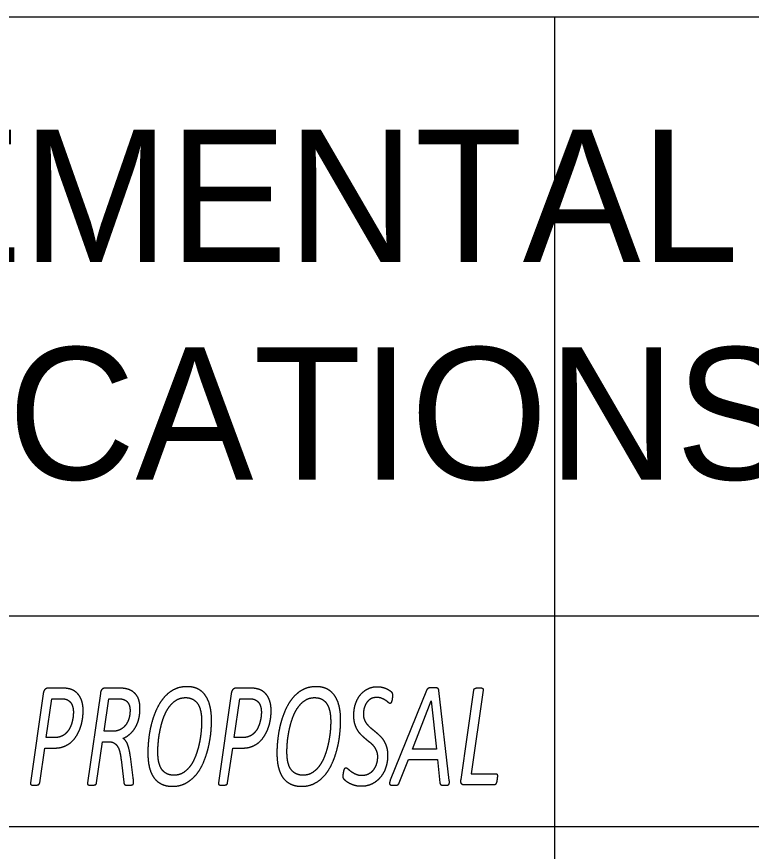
# Model space of a CAD drawing. Extents: x -14196 to 143, y -6096 to 28.
# Drawn here: x 92.127 to 93.072, y -4.611 to -3.537 of the extents above; entities that cross this region are included whole.
import ezdxf

# ---------------------------------------------------------------- set-up
doc = ezdxf.new("R2010")
doc.units = 0
doc.layers.add('RS_Raster1', color=7, linetype='Continuous')
doc.layers.add('SH_Text', color=7, linetype='Continuous')

msp = doc.modelspace()

# ---------------------------------------------------------------- linework, layer by layer
at = {"layer": 'RS_Raster1'}
for p, q in [((81.0945, -3.5371), (94.5445, -3.5371)), ((92.8195, -8.3289), (92.8195, -3.5371)), ((81.0945, -4.3079), (94.5445, -4.3079)), ((81.0945, -4.5789), (94.5445, -4.5789))]:
    msp.add_line(p, q, dxfattribs=at)
at = {"layer": 'SH_Text'}
for p, q in [((92.1853, -4.4009), (92.1676, -4.4009)), ((92.2601, -4.4009), (92.2406, -4.4009)), ((92.427, -4.4009), (92.4094, -4.4009)), ((92.1613, -4.408), (92.1448, -4.5229)), ((92.2348, -4.4076), (92.2181, -4.5229)), ((92.4031, -4.408), (92.3866, -4.5229)), ((92.6543, -4.4038), (92.6077, -4.5194)), ((92.6106, -4.4102), (92.6106, -4.4102)), ((92.6836, -4.5195), (92.6702, -4.4039)), ((92.6987, -4.5186), (92.7153, -4.4033)), ((92.2001, -4.4318), (92.2001, -4.4318)), ((92.2127, -4.4301), (92.2127, -4.4301)), ((92.273, -4.4295), (92.273, -4.4295)), ((92.2858, -4.4269), (92.2858, -4.4269)), ((92.4419, -4.4318), (92.4419, -4.4318)), ((92.4545, -4.4301), (92.4545, -4.4301)), ((92.3651, -4.4437), (92.3651, -4.4437)), ((92.3778, -4.4426), (92.3778, -4.4426)), ((92.5311, -4.4437), (92.5311, -4.4437)), ((92.5439, -4.4426), (92.5439, -4.4426)), ((92.2614, -4.4926), (92.2649, -4.5218)), ((92.2771, -4.5164), (92.2734, -4.4888)), ((92.7455, -4.5143), (92.7455, -4.5143)), ((92.7419, -4.5253), (92.7022, -4.5253))]:
    msp.add_line(p, q, dxfattribs=at)
for points in [[(92.7272, -4.4033), (92.7117, -4.511), (92.7439, -4.511)], [(92.1764, -4.4644), (92.1651, -4.4644), (92.1723, -4.4145), (92.1835, -4.4145)], [(92.2502, -4.4564), (92.2396, -4.4564), (92.2457, -4.4145), (92.2581, -4.4145)], [(92.4182, -4.4644), (92.4069, -4.4644), (92.414, -4.4145), (92.4253, -4.4145)], [(92.23, -4.5229), (92.2377, -4.4698), (92.2457, -4.4698)], [(92.1568, -4.5229), (92.1632, -4.478), (92.1755, -4.478)], [(92.3985, -4.5229), (92.405, -4.478), (92.4173, -4.478)], [(92.6193, -4.5226), (92.631, -4.4927), (92.6684, -4.4927), (92.6716, -4.5229)]]:
    msp.add_lwpolyline(points, dxfattribs=at)
msp.add_lwpolyline([(92.6603, -4.4174), (92.667, -4.4795), (92.6361, -4.4795), (92.6602, -4.4174)], close=True, dxfattribs=at)
for points in [[(92.1676, -4.4009), (92.1653, -4.4009), (92.1636, -4.4025)], [(92.1914, -4.4012), (92.1887, -4.4009), (92.1853, -4.4009)], [(92.1966, -4.4023), (92.1941, -4.4016), (92.1914, -4.4012)], [(92.2406, -4.4009), (92.2386, -4.4009), (92.237, -4.4024)], [(92.2712, -4.4026), (92.2664, -4.4009), (92.2601, -4.4009)], [(92.3462, -4.399), (92.3365, -4.399), (92.3291, -4.403)], [(92.36, -4.4018), (92.3541, -4.399), (92.3462, -4.399)], [(92.3698, -4.4102), (92.3659, -4.4047), (92.36, -4.4018)], [(92.4094, -4.4009), (92.4071, -4.4009), (92.4054, -4.4025)], [(92.4332, -4.4012), (92.4305, -4.4009), (92.427, -4.4009)], [(92.4383, -4.4023), (92.4358, -4.4016), (92.4332, -4.4012)], [(92.5123, -4.399), (92.5026, -4.399), (92.4951, -4.403)], [(92.526, -4.4018), (92.5201, -4.399), (92.5123, -4.399)], [(92.5359, -4.4102), (92.5319, -4.4047), (92.526, -4.4018)], [(92.569, -4.4098), (92.573, -4.4048), (92.5786, -4.4019)], [(92.5786, -4.4019), (92.5842, -4.399), (92.5912, -4.399)], [(92.5912, -4.399), (92.5945, -4.399), (92.5975, -4.3998)], [(92.5975, -4.3998), (92.6005, -4.4005), (92.6029, -4.4016)], [(92.6029, -4.4016), (92.6053, -4.4027), (92.607, -4.404)], [(92.6554, -4.402), (92.6548, -4.4027), (92.6543, -4.4038)], [(92.6568, -4.401), (92.6559, -4.4014), (92.6554, -4.402)], [(92.6591, -4.4004), (92.6577, -4.4006), (92.6568, -4.401)], [(92.6625, -4.4003), (92.6605, -4.4003), (92.6591, -4.4004)], [(92.6662, -4.4004), (92.6648, -4.4003), (92.6625, -4.4003)], [(92.6685, -4.401), (92.6676, -4.4006), (92.6662, -4.4004)], [(92.6697, -4.4021), (92.6694, -4.4014), (92.6685, -4.401)], [(92.6702, -4.4039), (92.67, -4.4028), (92.6697, -4.4021)], [(92.7153, -4.4033), (92.7153, -4.4026), (92.7158, -4.402)], [(92.7158, -4.402), (92.7162, -4.4015), (92.7169, -4.4011)], [(92.7169, -4.4011), (92.7177, -4.4008), (92.7189, -4.4005)], [(92.7189, -4.4005), (92.72, -4.4003), (92.7217, -4.4003)], [(92.7217, -4.4003), (92.7234, -4.4003), (92.7245, -4.4005)], [(92.7245, -4.4005), (92.7257, -4.4008), (92.7263, -4.4011)], [(92.7263, -4.4011), (92.7269, -4.4015), (92.7271, -4.402)], [(92.7271, -4.402), (92.7273, -4.4026), (92.7272, -4.4033)], [(92.1636, -4.4025), (92.1619, -4.4042), (92.1613, -4.408)], [(92.2033, -4.4059), (92.2003, -4.4035), (92.1966, -4.4023)], [(92.2084, -4.4118), (92.2063, -4.4083), (92.2033, -4.4059)], [(92.2116, -4.4199), (92.2105, -4.4153), (92.2084, -4.4118)], [(92.237, -4.4024), (92.2353, -4.4039), (92.2348, -4.4076)], [(92.2793, -4.4077), (92.276, -4.4043), (92.2712, -4.4026)], [(92.2842, -4.4158), (92.2826, -4.411), (92.2793, -4.4077)], [(92.3291, -4.403), (92.3216, -4.407), (92.316, -4.4138)], [(92.3758, -4.4239), (92.3738, -4.4158), (92.3698, -4.4102)], [(92.4054, -4.4025), (92.4037, -4.4042), (92.4031, -4.408)], [(92.4451, -4.4059), (92.4421, -4.4035), (92.4383, -4.4023)], [(92.4502, -4.4118), (92.4481, -4.4083), (92.4451, -4.4059)], [(92.4534, -4.4199), (92.4523, -4.4153), (92.4502, -4.4118)], [(92.4951, -4.403), (92.4876, -4.407), (92.482, -4.4138)], [(92.5419, -4.4239), (92.5399, -4.4158), (92.5359, -4.4102)], [(92.5629, -4.4214), (92.5651, -4.4148), (92.569, -4.4098)], [(92.607, -4.404), (92.6088, -4.4053), (92.6094, -4.4061)], [(92.6094, -4.4061), (92.61, -4.407), (92.6103, -4.4079)], [(92.6103, -4.4079), (92.6106, -4.4088), (92.6106, -4.4102)], [(92.6105, -4.412), (92.6104, -4.413), (92.6103, -4.4141)], [(92.6106, -4.4102), (92.6106, -4.411), (92.6105, -4.412)], [(92.1835, -4.4145), (92.1858, -4.4145), (92.1878, -4.4147)], [(92.1878, -4.4147), (92.1898, -4.4149), (92.1915, -4.4156)], [(92.1915, -4.4156), (92.1959, -4.4173), (92.198, -4.4216)], [(92.198, -4.4216), (92.2001, -4.4258), (92.2001, -4.4318)], [(92.2127, -4.4301), (92.2127, -4.4245), (92.2116, -4.4199)], [(92.2581, -4.4145), (92.262, -4.4145), (92.2649, -4.4156)], [(92.2649, -4.4156), (92.2678, -4.4166), (92.2695, -4.4186)], [(92.2695, -4.4186), (92.2713, -4.4207), (92.2721, -4.4234)], [(92.2721, -4.4234), (92.273, -4.4262), (92.273, -4.4295)], [(92.2858, -4.4269), (92.2858, -4.4207), (92.2842, -4.4158)], [(92.316, -4.4138), (92.3104, -4.4206), (92.3066, -4.4293)], [(92.3223, -4.4265), (92.3263, -4.4205), (92.3317, -4.4168)], [(92.3317, -4.4168), (92.3372, -4.4131), (92.3444, -4.4131)], [(92.3444, -4.4131), (92.35, -4.4131), (92.354, -4.4154)], [(92.354, -4.4154), (92.358, -4.4176), (92.3605, -4.4217)], [(92.3605, -4.4217), (92.3629, -4.4257), (92.364, -4.4313)], [(92.4253, -4.4145), (92.4276, -4.4145), (92.4296, -4.4147)], [(92.4296, -4.4147), (92.4316, -4.4149), (92.4332, -4.4156)], [(92.4332, -4.4156), (92.4377, -4.4173), (92.4398, -4.4216)], [(92.4398, -4.4216), (92.4419, -4.4258), (92.4419, -4.4318)], [(92.4545, -4.4301), (92.4545, -4.4245), (92.4534, -4.4199)], [(92.482, -4.4138), (92.4765, -4.4206), (92.4726, -4.4293)], [(92.4884, -4.4265), (92.4924, -4.4205), (92.4978, -4.4168)], [(92.4978, -4.4168), (92.5032, -4.4131), (92.5104, -4.4131)], [(92.5104, -4.4131), (92.5161, -4.4131), (92.5201, -4.4154)], [(92.5201, -4.4154), (92.5241, -4.4176), (92.5265, -4.4217)], [(92.5265, -4.4217), (92.5289, -4.4257), (92.53, -4.4313)], [(92.5608, -4.4357), (92.5608, -4.4281), (92.5629, -4.4214)], [(92.5774, -4.4195), (92.5753, -4.4225), (92.5742, -4.4263)], [(92.5828, -4.4146), (92.5796, -4.4164), (92.5774, -4.4195)], [(92.5902, -4.4129), (92.586, -4.4129), (92.5828, -4.4146)], [(92.5969, -4.4141), (92.594, -4.4129), (92.5902, -4.4129)], [(92.6019, -4.4167), (92.5998, -4.4153), (92.5969, -4.4141)], [(92.6054, -4.4194), (92.604, -4.4181), (92.6019, -4.4167)], [(92.6075, -4.4206), (92.6067, -4.4206), (92.6054, -4.4194)], [(92.6085, -4.42), (92.6081, -4.4206), (92.6075, -4.4206)], [(92.6093, -4.4185), (92.6089, -4.4194), (92.6085, -4.42)], [(92.6099, -4.4164), (92.6096, -4.4176), (92.6093, -4.4185)], [(92.6103, -4.4141), (92.6101, -4.4152), (92.6099, -4.4164)], [(92.2001, -4.4318), (92.2001, -4.435), (92.1996, -4.4387)], [(92.2118, -4.4408), (92.2127, -4.4352), (92.2127, -4.4301)], [(92.273, -4.4295), (92.273, -4.4346), (92.2717, -4.4394)], [(92.2845, -4.4395), (92.2858, -4.4336), (92.2858, -4.4269)], [(92.3066, -4.4293), (92.3027, -4.4381), (92.3003, -4.4476)], [(92.3157, -4.44), (92.3183, -4.4325), (92.3223, -4.4265)], [(92.364, -4.4313), (92.3651, -4.437), (92.3651, -4.4437)], [(92.3778, -4.4426), (92.3778, -4.432), (92.3758, -4.4239)], [(92.4419, -4.4318), (92.4419, -4.435), (92.4414, -4.4387)], [(92.4536, -4.4408), (92.4545, -4.4352), (92.4545, -4.4301)], [(92.4726, -4.4293), (92.4688, -4.4381), (92.4664, -4.4476)], [(92.4818, -4.44), (92.4844, -4.4325), (92.4884, -4.4265)], [(92.53, -4.4313), (92.5311, -4.437), (92.5311, -4.4437)], [(92.5439, -4.4426), (92.5439, -4.432), (92.5419, -4.4239)], [(92.5742, -4.4263), (92.5731, -4.4302), (92.5731, -4.4343)], [(92.1996, -4.4387), (92.1991, -4.4424), (92.198, -4.446)], [(92.2091, -4.4517), (92.211, -4.4464), (92.2118, -4.4408)], [(92.2717, -4.4394), (92.2704, -4.4442), (92.2677, -4.448)], [(92.2804, -4.4505), (92.2831, -4.4455), (92.2845, -4.4395)], [(92.3116, -4.4553), (92.3131, -4.4476), (92.3157, -4.44)], [(92.3651, -4.4437), (92.3651, -4.4492), (92.3644, -4.4564)], [(92.3769, -4.4591), (92.3778, -4.45), (92.3778, -4.4426)], [(92.4414, -4.4387), (92.4408, -4.4424), (92.4397, -4.446)], [(92.4509, -4.4517), (92.4528, -4.4464), (92.4536, -4.4408)], [(92.4776, -4.4553), (92.4792, -4.4476), (92.4818, -4.44)], [(92.5311, -4.4437), (92.5311, -4.4492), (92.5305, -4.4564)], [(92.5429, -4.4591), (92.5439, -4.45), (92.5439, -4.4426)], [(92.5621, -4.4466), (92.5608, -4.4419), (92.5608, -4.4357)], [(92.5731, -4.4343), (92.5731, -4.4386), (92.5745, -4.4417)], [(92.5745, -4.4417), (92.5758, -4.4449), (92.578, -4.4475)], [(92.1951, -4.4529), (92.1933, -4.4563), (92.1907, -4.4588)], [(92.198, -4.446), (92.1969, -4.4496), (92.1951, -4.4529)], [(92.2044, -4.4618), (92.2072, -4.457), (92.2091, -4.4517)], [(92.2606, -4.4541), (92.2563, -4.4564), (92.2502, -4.4564)], [(92.2677, -4.448), (92.2649, -4.4518), (92.2606, -4.4541)], [(92.2735, -4.4594), (92.2776, -4.4555), (92.2804, -4.4505)], [(92.3003, -4.4476), (92.2979, -4.457), (92.2969, -4.4666)], [(92.3094, -4.4702), (92.31, -4.463), (92.3116, -4.4553)], [(92.4369, -4.4529), (92.4351, -4.4563), (92.4325, -4.4588)], [(92.4397, -4.446), (92.4386, -4.4496), (92.4369, -4.4529)], [(92.4461, -4.4618), (92.449, -4.457), (92.4509, -4.4517)], [(92.4664, -4.4476), (92.464, -4.457), (92.463, -4.4666)], [(92.4754, -4.4702), (92.4761, -4.463), (92.4776, -4.4553)], [(92.5656, -4.4549), (92.5635, -4.4513), (92.5621, -4.4466)], [(92.5705, -4.4612), (92.5678, -4.4585), (92.5656, -4.4549)], [(92.578, -4.4475), (92.5802, -4.4501), (92.583, -4.4524)], [(92.583, -4.4524), (92.5858, -4.4547), (92.5887, -4.4571)], [(92.1848, -4.4628), (92.1814, -4.4644), (92.1764, -4.4644)], [(92.1907, -4.4588), (92.1882, -4.4613), (92.1848, -4.4628)], [(92.1974, -4.4702), (92.2015, -4.4666), (92.2044, -4.4618)], [(92.2639, -4.4656), (92.2694, -4.4632), (92.2735, -4.4594)], [(92.2699, -4.4733), (92.2676, -4.4675), (92.2639, -4.4656)], [(92.3644, -4.4564), (92.3638, -4.4637), (92.3622, -4.4713)], [(92.3736, -4.4777), (92.3759, -4.4683), (92.3769, -4.4591)], [(92.4265, -4.4628), (92.4231, -4.4644), (92.4182, -4.4644)], [(92.4325, -4.4588), (92.43, -4.4613), (92.4265, -4.4628)], [(92.4392, -4.4702), (92.4433, -4.4666), (92.4461, -4.4618)], [(92.5305, -4.4564), (92.5298, -4.4637), (92.5282, -4.4713)], [(92.5397, -4.4777), (92.542, -4.4683), (92.5429, -4.4591)], [(92.5762, -4.4664), (92.5733, -4.464), (92.5705, -4.4612)], [(92.5818, -4.471), (92.579, -4.4688), (92.5762, -4.4664)], [(92.5887, -4.4571), (92.5916, -4.4595), (92.5944, -4.4623)], [(92.5944, -4.4623), (92.5973, -4.465), (92.5994, -4.4686)], [(92.1755, -4.478), (92.1827, -4.478), (92.188, -4.4759)], [(92.188, -4.4759), (92.1933, -4.4739), (92.1974, -4.4702)], [(92.2457, -4.4698), (92.2497, -4.4698), (92.2525, -4.4715)], [(92.2525, -4.4715), (92.2553, -4.4732), (92.2571, -4.4762)], [(92.2571, -4.4762), (92.2589, -4.4792), (92.2599, -4.4834)], [(92.2734, -4.4888), (92.2721, -4.4792), (92.2699, -4.4733)], [(92.2969, -4.4666), (92.2959, -4.4761), (92.2959, -4.4844)], [(92.3087, -4.4827), (92.3087, -4.4774), (92.3094, -4.4702)], [(92.3622, -4.4713), (92.3606, -4.479), (92.358, -4.4864)], [(92.4173, -4.478), (92.4245, -4.478), (92.4298, -4.4759)], [(92.4298, -4.4759), (92.4351, -4.4739), (92.4392, -4.4702)], [(92.463, -4.4666), (92.4619, -4.4761), (92.4619, -4.4844)], [(92.4748, -4.4827), (92.4748, -4.4774), (92.4754, -4.4702)], [(92.5282, -4.4713), (92.5266, -4.479), (92.524, -4.4864)], [(92.5868, -4.4758), (92.5846, -4.4732), (92.5818, -4.471)], [(92.5902, -4.4816), (92.5889, -4.4784), (92.5868, -4.4758)], [(92.5994, -4.4686), (92.6016, -4.4722), (92.603, -4.4769)], [(92.603, -4.4769), (92.6043, -4.4816), (92.6043, -4.4877)], [(92.2599, -4.4834), (92.2609, -4.4875), (92.2614, -4.4926)], [(92.2959, -4.4844), (92.2959, -4.4948), (92.2979, -4.5028)], [(92.3098, -4.4951), (92.3087, -4.4896), (92.3087, -4.4827)], [(92.358, -4.4864), (92.3553, -4.4939), (92.3514, -4.4998)], [(92.3676, -4.4961), (92.3713, -4.4872), (92.3736, -4.4777)], [(92.4619, -4.4844), (92.4619, -4.4948), (92.4639, -4.5028)], [(92.4758, -4.4951), (92.4748, -4.4896), (92.4748, -4.4827)], [(92.524, -4.4864), (92.5214, -4.4939), (92.5174, -4.4998)], [(92.5336, -4.4961), (92.5374, -4.4872), (92.5397, -4.4777)], [(92.5916, -4.4892), (92.5916, -4.4848), (92.5902, -4.4816)], [(92.6043, -4.4877), (92.6043, -4.4959), (92.6019, -4.5031)], [(92.3133, -4.5046), (92.3109, -4.5006), (92.3098, -4.4951)], [(92.3583, -4.5118), (92.3638, -4.505), (92.3676, -4.4961)], [(92.4794, -4.5046), (92.4769, -4.5006), (92.4758, -4.4951)], [(92.5243, -4.5118), (92.5298, -4.505), (92.5336, -4.4961)], [(92.5862, -4.506), (92.5888, -4.5028), (92.5902, -4.4984)], [(92.5902, -4.4984), (92.5916, -4.4941), (92.5916, -4.4892)], [(92.2979, -4.5028), (92.2999, -4.5108), (92.3039, -4.5163)], [(92.3198, -4.5107), (92.3158, -4.5085), (92.3133, -4.5046)], [(92.3421, -4.5092), (92.3367, -4.5129), (92.3295, -4.5129)], [(92.3514, -4.4998), (92.3474, -4.5056), (92.3421, -4.5092)], [(92.4639, -4.5028), (92.4659, -4.5108), (92.4699, -4.5163)], [(92.4859, -4.5107), (92.4819, -4.5085), (92.4794, -4.5046)], [(92.5081, -4.5092), (92.5027, -4.5129), (92.4956, -4.5129)], [(92.5174, -4.4998), (92.5135, -4.5056), (92.5081, -4.5092)], [(92.5475, -4.5102), (92.5477, -4.5089), (92.548, -4.5077)], [(92.548, -4.5077), (92.5482, -4.5065), (92.5486, -4.5055)], [(92.5486, -4.5055), (92.549, -4.5045), (92.5494, -4.5039)], [(92.5494, -4.5039), (92.5499, -4.5032), (92.5505, -4.5032)], [(92.5505, -4.5032), (92.5516, -4.5032), (92.5533, -4.5048)], [(92.5533, -4.5048), (92.5549, -4.5063), (92.5574, -4.5081)], [(92.5574, -4.5081), (92.5599, -4.5099), (92.5632, -4.5114)], [(92.5798, -4.5111), (92.5836, -4.5092), (92.5862, -4.506)], [(92.6019, -4.5031), (92.5995, -4.5102), (92.595, -4.5156)], [(92.2774, -4.5198), (92.2773, -4.5182), (92.2771, -4.5164)], [(92.2776, -4.5226), (92.2776, -4.5214), (92.2774, -4.5198)], [(92.3039, -4.5163), (92.3078, -4.5217), (92.3138, -4.5244)], [(92.3295, -4.5129), (92.3238, -4.5129), (92.3198, -4.5107)], [(92.3451, -4.5229), (92.3527, -4.5187), (92.3583, -4.5118)], [(92.4699, -4.5163), (92.4739, -4.5217), (92.4799, -4.5244)], [(92.4956, -4.5129), (92.4899, -4.5129), (92.4859, -4.5107)], [(92.5112, -4.5229), (92.5188, -4.5187), (92.5243, -4.5118)], [(92.5471, -4.5141), (92.5471, -4.5135), (92.5472, -4.5125)], [(92.548, -4.5177), (92.5471, -4.5165), (92.5471, -4.5141)], [(92.5472, -4.5125), (92.5473, -4.5114), (92.5475, -4.5102)], [(92.5509, -4.5206), (92.5489, -4.519), (92.548, -4.5177)], [(92.5632, -4.5114), (92.5666, -4.513), (92.5712, -4.513)], [(92.5712, -4.513), (92.576, -4.513), (92.5798, -4.5111)], [(92.595, -4.5156), (92.5906, -4.5209), (92.5843, -4.5241)], [(92.6077, -4.5194), (92.6069, -4.5215), (92.6067, -4.5228)], [(92.6837, -4.5229), (92.6838, -4.5216), (92.6836, -4.5195)], [(92.6986, -4.5217), (92.6984, -4.5204), (92.6987, -4.5186)], [(92.7439, -4.511), (92.7448, -4.511), (92.7451, -4.5118)], [(92.7451, -4.5181), (92.745, -4.5193), (92.7447, -4.5206)], [(92.7451, -4.5118), (92.7455, -4.5127), (92.7455, -4.5143)], [(92.7454, -4.5158), (92.7453, -4.5168), (92.7451, -4.5181)], [(92.7455, -4.5143), (92.7455, -4.5147), (92.7454, -4.5158)], [(92.1448, -4.5229), (92.1447, -4.5237), (92.145, -4.5243)], [(92.145, -4.5243), (92.1452, -4.5248), (92.1458, -4.5252)], [(92.1458, -4.5252), (92.1465, -4.5255), (92.1476, -4.5257)], [(92.1476, -4.5257), (92.1487, -4.5259), (92.1503, -4.5259)], [(92.1503, -4.5259), (92.152, -4.5259), (92.1532, -4.5256)], [(92.1532, -4.5256), (92.1543, -4.5254), (92.1551, -4.5251)], [(92.1551, -4.5251), (92.1559, -4.5247), (92.1563, -4.5242)], [(92.1563, -4.5242), (92.1566, -4.5236), (92.1568, -4.5229)], [(92.2181, -4.5229), (92.218, -4.5237), (92.2182, -4.5243)], [(92.2182, -4.5243), (92.2185, -4.5248), (92.2191, -4.5252)], [(92.2191, -4.5252), (92.2197, -4.5255), (92.2208, -4.5257)], [(92.2208, -4.5257), (92.222, -4.5259), (92.2236, -4.5259)], [(92.2236, -4.5259), (92.2253, -4.5259), (92.2265, -4.5256)], [(92.2265, -4.5256), (92.2277, -4.5254), (92.2284, -4.5251)], [(92.2284, -4.5251), (92.2292, -4.5247), (92.2295, -4.5242)], [(92.2295, -4.5242), (92.2299, -4.5236), (92.23, -4.5229)], [(92.2649, -4.5218), (92.2651, -4.5231), (92.2653, -4.5238)], [(92.2653, -4.5238), (92.2656, -4.5245), (92.2662, -4.525)], [(92.2662, -4.525), (92.2667, -4.5255), (92.2679, -4.5257)], [(92.2679, -4.5257), (92.269, -4.5259), (92.2708, -4.5259)], [(92.2708, -4.5259), (92.2727, -4.5259), (92.2741, -4.5257)], [(92.2741, -4.5257), (92.2754, -4.5255), (92.2762, -4.5251)], [(92.2762, -4.5251), (92.2769, -4.5247), (92.2773, -4.5241)], [(92.2773, -4.5241), (92.2776, -4.5235), (92.2776, -4.5226)], [(92.3138, -4.5244), (92.3198, -4.5272), (92.3277, -4.5272)], [(92.3277, -4.5272), (92.3375, -4.5272), (92.3451, -4.5229)], [(92.3866, -4.5229), (92.3865, -4.5237), (92.3867, -4.5243)], [(92.3867, -4.5243), (92.387, -4.5248), (92.3876, -4.5252)], [(92.3876, -4.5252), (92.3883, -4.5255), (92.3894, -4.5257)], [(92.3894, -4.5257), (92.3905, -4.5259), (92.3921, -4.5259)], [(92.3921, -4.5259), (92.3938, -4.5259), (92.395, -4.5256)], [(92.395, -4.5256), (92.3961, -4.5254), (92.3969, -4.5251)], [(92.3969, -4.5251), (92.3977, -4.5247), (92.398, -4.5242)], [(92.398, -4.5242), (92.3984, -4.5236), (92.3985, -4.5229)], [(92.4799, -4.5244), (92.4858, -4.5272), (92.4937, -4.5272)], [(92.4937, -4.5272), (92.5036, -4.5272), (92.5112, -4.5229)], [(92.5558, -4.5237), (92.5529, -4.5222), (92.5509, -4.5206)], [(92.5624, -4.5262), (92.5587, -4.5252), (92.5558, -4.5237)], [(92.5702, -4.5272), (92.566, -4.5272), (92.5624, -4.5262)], [(92.5843, -4.5241), (92.578, -4.5272), (92.5702, -4.5272)], [(92.6067, -4.5228), (92.6065, -4.5241), (92.607, -4.5247)], [(92.607, -4.5247), (92.6075, -4.5254), (92.6087, -4.5256)], [(92.6087, -4.5256), (92.61, -4.5259), (92.612, -4.5259)], [(92.612, -4.5259), (92.6139, -4.5259), (92.6152, -4.5257)], [(92.6152, -4.5257), (92.6165, -4.5256), (92.6173, -4.5252)], [(92.6173, -4.5252), (92.6181, -4.5248), (92.6185, -4.5242)], [(92.6185, -4.5242), (92.619, -4.5236), (92.6193, -4.5226)], [(92.6716, -4.5229), (92.6717, -4.5238), (92.672, -4.5244)], [(92.672, -4.5244), (92.6723, -4.5249), (92.6729, -4.5253)], [(92.6729, -4.5253), (92.6734, -4.5256), (92.6746, -4.5257)], [(92.6746, -4.5257), (92.6757, -4.5259), (92.6772, -4.5259)], [(92.6772, -4.5259), (92.6795, -4.5259), (92.6809, -4.5257)], [(92.6809, -4.5257), (92.6823, -4.5255), (92.683, -4.5248)], [(92.683, -4.5248), (92.6836, -4.5242), (92.6837, -4.5229)], [(92.6993, -4.5238), (92.6988, -4.523), (92.6986, -4.5217)], [(92.7006, -4.525), (92.6999, -4.5246), (92.6993, -4.5238)], [(92.7022, -4.5253), (92.7014, -4.5253), (92.7006, -4.525)], [(92.7431, -4.5246), (92.7425, -4.5253), (92.7419, -4.5253)], [(92.7441, -4.5229), (92.7437, -4.524), (92.7431, -4.5246)], [(92.7447, -4.5206), (92.7445, -4.5218), (92.7441, -4.5229)]]:
    msp.add_open_spline(points, degree=2, dxfattribs=at)

# ---------------------------------------------------------------- texts
at = {"layer": 'RS_Raster1'}
for s, p in [('SUPPLEMENTAL', (91.237, -3.8525)), ('SPECIFICATIONS', (91.2316, -4.1325))]:
    msp.add_text(s, height=0.17, dxfattribs=at).set_placement(p)

doc.saveas('drawing.dxf')
